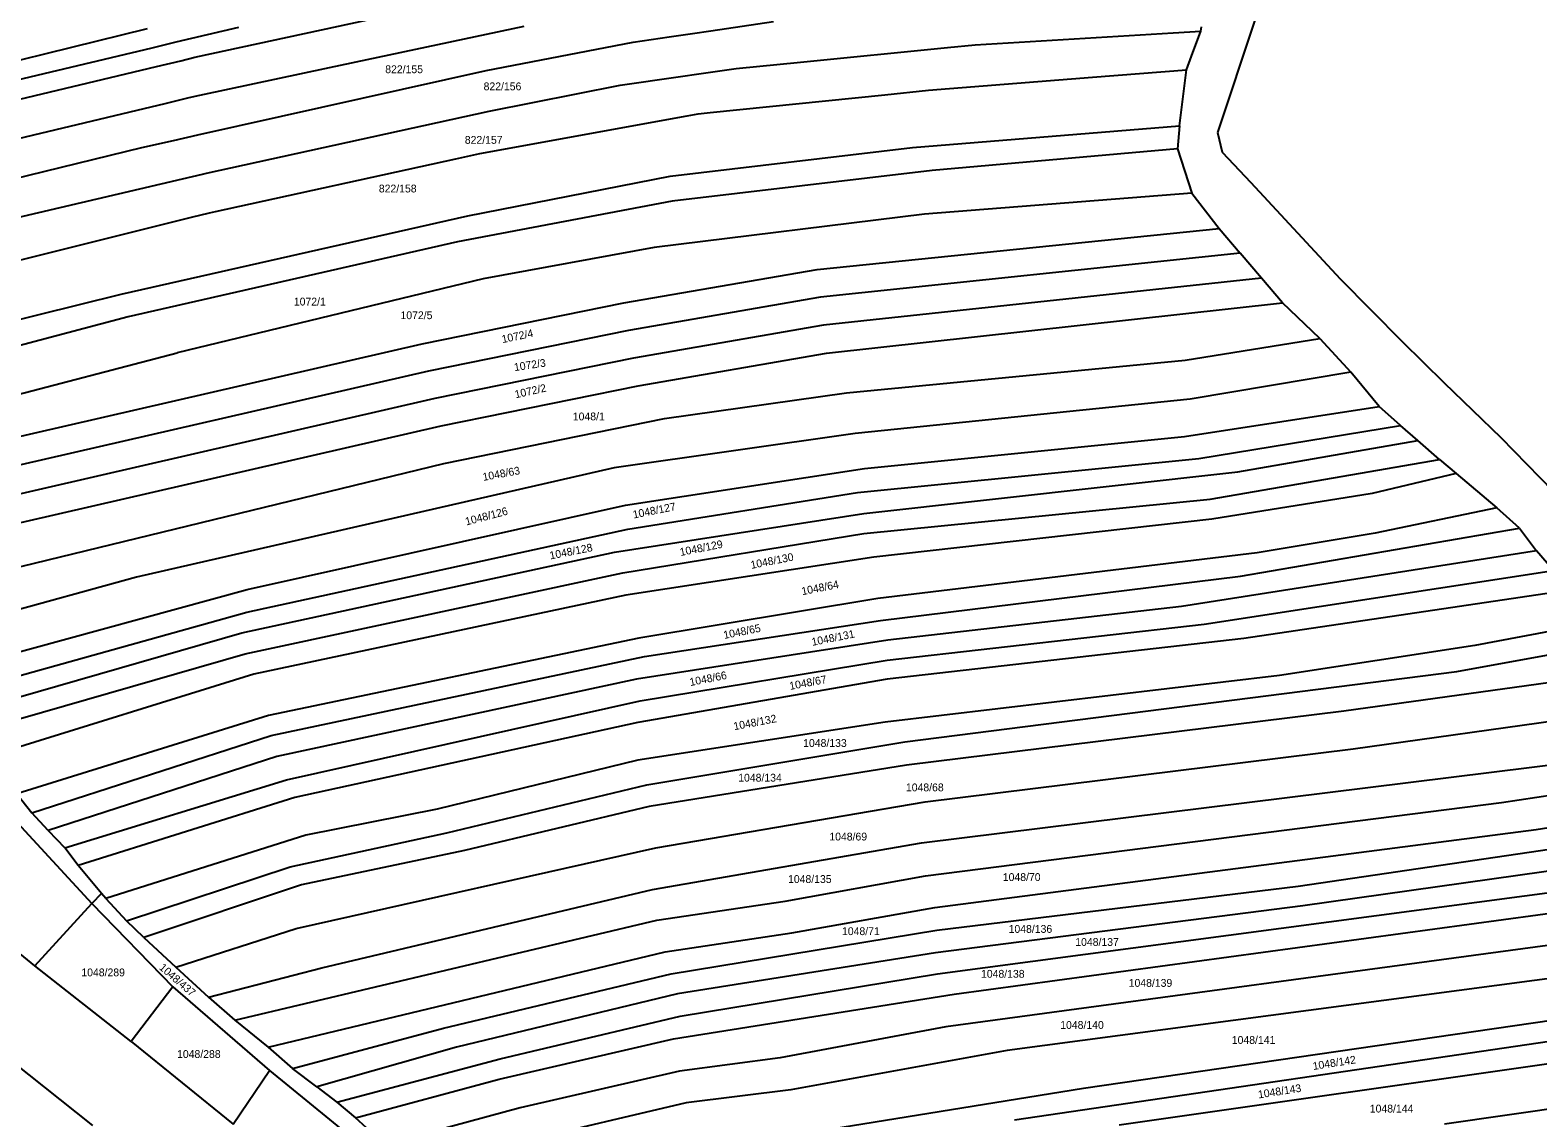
# Model space of a CAD drawing. Extents: x -580630 to -576196, y -1189024 to -1183567.
# Drawn here: x -577327.2 to -576999.1, y -1185696.6 to -1185459.8 of the extents above; entities that cross this region are included whole.
import ezdxf

# ---------------------------------------------------------------- set-up
doc = ezdxf.new("R2010")
doc.units = 0
for name, color, linetype in [('Vrstva 1', 7, 'Continuous'), ('Vrstva 13', 7, 'Continuous'), ('Vrstva 18', 7, 'Continuous'), ('Vrstva 6', 7, 'Continuous')]:
    doc.layers.add(name, color=color, linetype=linetype)

msp = doc.modelspace()

# ---------------------------------------------------------------- linework, layer by layer
at = {"layer": 'Vrstva 1'}
for p, q in [((-577074.42, -1185465.46), (-577072.44, -1185460.06)), ((-577072.44, -1185460.06), (-577072.26, -1185459.1)), ((-577075.51, -1185468.44), (-577074.42, -1185465.46)), ((-577077.06, -1185480.61), (-577075.51, -1185468.44)), ((-577135.17, -1185485.34), (-577077.06, -1185480.61)), ((-577077.06, -1185480.61), (-577077.48, -1185485.66)), ((-577187.87, -1185491.61), (-577135.17, -1185485.34)), ((-577077.48, -1185485.66), (-577130.86, -1185490.38)), ((-577077.48, -1185485.66), (-577074.34, -1185495.29)), ((-577231.94, -1185500.25), (-577187.87, -1185491.61)), ((-577130.86, -1185490.38), (-577187.43, -1185497.02)), ((-577074.34, -1185495.29), (-577068.45, -1185503)), ((-577187.43, -1185497.02), (-577234.15, -1185505.92)), ((-577307.36, -1185517.3), (-577231.94, -1185500.25)), ((-577155.87, -1185511.91), (-577068.45, -1185503)), ((-577068.45, -1185503), (-577063.83, -1185508.39)), ((-577234.15, -1185505.92), (-577305.83, -1185522.25)), ((-577063.83, -1185508.39), (-577155.2, -1185517.97)), ((-577059.22, -1185513.79), (-577063.83, -1185508.39)), ((-577198, -1185519.17), (-577155.87, -1185511.91)), ((-577059.22, -1185513.79), (-577154.54, -1185524.04)), ((-577054.6, -1185519.18), (-577059.22, -1185513.79)), ((-577374.49, -1185533.95), (-577307.36, -1185517.3)), ((-577241.86, -1185528.12), (-577198, -1185519.17)), ((-577155.2, -1185517.97), (-577196.96, -1185525.18)), ((-577153.87, -1185530.1), (-577054.6, -1185519.18)), ((-577046.54, -1185526.93), (-577054.6, -1185519.18)), ((-577305.83, -1185522.25), (-577378.77, -1185541.5)), ((-577196.96, -1185525.18), (-577240.49, -1185534.07)), ((-577154.54, -1185524.04), (-577195.91, -1185531.2)), ((-577369.76, -1185557.49), (-577241.86, -1185528.12)), ((-577046.54, -1185526.93), (-577039.74, -1185534.23)), ((-577195.91, -1185531.2), (-577239.13, -1185540.01)), ((-577194.87, -1185537.21), (-577153.87, -1185530.1)), ((-577240.49, -1185534.07), (-577366.96, -1185563.12)), ((-577033.58, -1185541.75), (-577039.74, -1185534.23)), ((-577237.76, -1185545.96), (-577194.87, -1185537.21)), ((-577239.13, -1185540.01), (-577364.16, -1185568.73)), ((-577028.93, -1185545.85), (-577033.58, -1185541.75)), ((-577361.37, -1185574.35), (-577237.76, -1185545.96)), ((-577025.16, -1185549.17), (-577028.93, -1185545.85)), ((-577020.44, -1185553.25), (-577025.16, -1185549.17)), ((-577020.44, -1185553.25), (-577016.81, -1185556.34)), ((-577016.81, -1185556.34), (-577007.97, -1185563.82)), ((-577003.09, -1185568.19), (-577007.97, -1185563.82)), ((-577003.09, -1185568.19), (-576999.34, -1185573.14)), ((-576995.65, -1185577.4), (-576999.34, -1185573.14)), ((-577330.09, -1185626.06), (-577326.81, -1185630.19)), ((-577323.25, -1185634.04), (-577326.81, -1185630.19)), ((-577330.01, -1185632.31), (-577313.76, -1185649.89)), ((-577323.25, -1185634.04), (-577319.66, -1185637.82)), ((-577316.76, -1185641.62), (-577319.66, -1185637.82)), ((-577311.64, -1185647.73), (-577316.76, -1185641.62)), ((-577326.13, -1185663.45), (-577345.28, -1185647.91)), ((-577326.13, -1185663.45), (-577313.76, -1185649.89)), ((-577311.64, -1185647.73), (-577313.76, -1185649.89))]:
    msp.add_line(p, q, dxfattribs=at)
at = {"layer": 'Vrstva 13'}
for p, q in [((-577060.63, -1185457.67), (-577068.8, -1185482.09)), ((-577068.8, -1185482.09), (-577067.78, -1185486.35)), ((-577067.78, -1185486.35), (-577061.56, -1185492.97)), ((-577061.56, -1185492.97), (-577042.09, -1185513.95)), ((-577042.09, -1185513.95), (-577028.58, -1185527.61)), ((-577028.58, -1185527.61), (-577019.47, -1185536.56)), ((-577019.47, -1185536.56), (-577007.1, -1185548.51)), ((-577007.1, -1185548.51), (-576995.77, -1185560.06))]:
    msp.add_line(p, q, dxfattribs=at)
at = {"layer": 'Vrstva 6'}
for p, q in [((-577291.32, -1185465.72), (-577223.45, -1185451)), ((-577340.7, -1185469.09), (-577301.63, -1185459.45)), ((-577295.37, -1185462.39), (-577281.74, -1185459.16)), ((-577262, -1185467.96), (-577219.64, -1185458.97)), ((-577183.07, -1185460.53), (-577179.06, -1185459.94)), ((-577179.06, -1185459.94), (-577165.39, -1185457.93)), ((-577121.51, -1185463.02), (-577078.44, -1185460.42)), ((-577078.44, -1185460.42), (-577072.44, -1185460.06)), ((-577339.99, -1185472.96), (-577300.65, -1185463.64)), ((-577300.65, -1185463.64), (-577295.37, -1185462.39)), ((-577227.97, -1185468.6), (-577195.94, -1185462.43)), ((-577195.94, -1185462.43), (-577188.14, -1185461.28)), ((-577188.14, -1185461.28), (-577183.07, -1185460.53)), ((-577159.5, -1185466.76), (-577127.54, -1185463.61)), ((-577127.54, -1185463.61), (-577121.51, -1185463.02)), ((-577299.71, -1185467.72), (-577294.42, -1185466.46)), ((-577294.42, -1185466.46), (-577291.32, -1185465.72)), ((-577173.52, -1185468.14), (-577159.5, -1185466.76)), ((-577343.14, -1185478.07), (-577299.71, -1185467.72)), ((-577290.69, -1185482.63), (-577227.97, -1185468.6)), ((-577290.27, -1185473.96), (-577262, -1185467.96)), ((-577198.79, -1185471.77), (-577186.16, -1185469.96)), ((-577186.16, -1185469.96), (-577181.13, -1185469.24)), ((-577181.13, -1185469.24), (-577173.52, -1185468.14)), ((-577131.65, -1185472.91), (-577095.98, -1185470.07)), ((-577095.98, -1185470.07), (-577075.51, -1185468.44)), ((-577227.29, -1185477.45), (-577198.79, -1185471.77)), ((-577141.15, -1185473.88), (-577131.65, -1185472.91)), ((-577302.37, -1185476.86), (-577297.82, -1185475.77)), ((-577297.82, -1185475.77), (-577292.56, -1185474.51)), ((-577292.56, -1185474.51), (-577290.27, -1185473.96)), ((-577179.22, -1185477.75), (-577141.15, -1185473.88)), ((-577337.77, -1185485.33), (-577302.37, -1185476.86)), ((-577288.77, -1185490.96), (-577227.29, -1185477.45)), ((-577229.3, -1185486.64), (-577184.21, -1185478.45)), ((-577184.21, -1185478.45), (-577181.79, -1185478.01)), ((-577181.79, -1185478.01), (-577179.22, -1185477.75)), ((-577295.96, -1185483.81), (-577290.69, -1185482.63)), ((-577340.12, -1185494.47), (-577302.9, -1185485.36)), ((-577302.9, -1185485.36), (-577295.96, -1185483.81)), ((-577234.52, -1185487.79), (-577229.3, -1185486.64)), ((-577286.86, -1185499.28), (-577234.52, -1185487.79)), ((-577344.05, -1185503.91), (-577294, -1185492.17)), ((-577294, -1185492.17), (-577289.69, -1185491.16)), ((-577289.69, -1185491.16), (-577288.77, -1185490.96)), ((-577074.34, -1185495.29), (-577132.55, -1185499.87)), ((-577292.04, -1185500.53), (-577288.17, -1185499.57)), ((-577288.17, -1185499.57), (-577286.86, -1185499.28)), ((-577331.55, -1185510.36), (-577292.04, -1185500.53)), ((-577132.55, -1185499.87), (-577191.38, -1185507.16)), ((-577191.38, -1185507.16), (-577228.61, -1185513.93)), ((-577228.61, -1185513.93), (-577295.2, -1185530.04)), ((-577075.83, -1185531.63), (-577046.54, -1185526.93)), ((-577373.66, -1185550.58), (-577295.2, -1185530.04)), ((-577149.53, -1185538.75), (-577075.83, -1185531.63)), ((-577039.74, -1185534.23), (-577074.72, -1185540.16)), ((-577189.16, -1185544.38), (-577149.53, -1185538.75)), ((-577074.72, -1185540.16), (-577147.65, -1185547.58)), ((-577075.95, -1185548.29), (-577033.58, -1185541.75)), ((-577237.13, -1185554.14), (-577189.16, -1185544.38)), ((-577147.65, -1185547.58), (-577200.06, -1185555.11)), ((-577145.57, -1185555.23), (-577075.95, -1185548.29)), ((-577072.85, -1185553.02), (-577028.93, -1185545.85)), ((-577064.32, -1185555.97), (-577025.16, -1185549.17)), ((-577356.52, -1185583.2), (-577237.13, -1185554.14)), ((-577200.06, -1185555.11), (-577304.01, -1185578.86)), ((-577197.6, -1185563.21), (-577145.57, -1185555.23)), ((-577147.13, -1185560.44), (-577072.85, -1185553.02)), ((-577070.37, -1185561.94), (-577020.44, -1185553.25)), ((-577145.78, -1185565.01), (-577064.32, -1185555.97)), ((-577016.81, -1185556.34), (-577035.15, -1185560.7)), ((-577197.13, -1185568.47), (-577147.13, -1185560.44)), ((-577145.76, -1185569.36), (-577070.37, -1185561.94)), ((-577035.15, -1185560.7), (-577070, -1185566.26)), ((-577279.93, -1185581.59), (-577197.6, -1185563.21)), ((-577200.04, -1185573.43), (-577145.78, -1185565.01)), ((-577007.97, -1185563.82), (-577034.45, -1185569.28)), ((-577280, -1185586.53), (-577197.13, -1185568.47)), ((-577070, -1185566.26), (-577143.54, -1185574.55)), ((-577063.8, -1185578.69), (-577003.09, -1185568.19)), ((-577198.17, -1185577.91), (-577145.76, -1185569.36)), ((-577034.45, -1185569.28), (-577060.15, -1185573.61)), ((-577281.12, -1185590.99), (-577200.04, -1185573.43)), ((-577143.54, -1185574.55), (-577197.54, -1185582.78)), ((-577060.15, -1185573.61), (-577142.71, -1185583.51)), ((-576999.34, -1185573.14), (-577076.61, -1185585.28)), ((-577280.36, -1185595.58), (-577198.17, -1185577.91)), ((-577071.71, -1185589.12), (-576995.65, -1185577.4)), ((-577304.01, -1185578.86), (-577351.95, -1185592.11)), ((-577347.52, -1185600.01), (-577279.93, -1185581.59)), ((-577142.1, -1185588.3), (-577063.8, -1185578.69)), ((-576991.7, -1185581.67), (-577063.08, -1185592.21)), ((-577197.54, -1185582.78), (-577278.51, -1185599.98)), ((-577142.71, -1185583.51), (-577194.75, -1185592.16)), ((-577345.01, -1185604.61), (-577280, -1185586.53)), ((-577193.51, -1185596.18), (-577142.1, -1185588.3)), ((-577076.61, -1185585.28), (-577140.5, -1185592.58)), ((-577342.63, -1185608.66), (-577281.12, -1185590.99)), ((-577140.69, -1185596.93), (-577071.71, -1185589.12)), ((-576985.84, -1185588.68), (-577012.79, -1185593.76)), ((-577194.75, -1185592.16), (-577275.34, -1185608.99)), ((-577140.5, -1185592.58), (-577195.25, -1185601.11)), ((-577063.08, -1185592.21), (-577140.7, -1185601.11)), ((-577012.79, -1185593.76), (-577055.31, -1185600.31)), ((-577016.72, -1185599.38), (-576981.19, -1185592.91)), ((-577339.92, -1185612.66), (-577280.36, -1185595.58)), ((-577274.71, -1185613.37), (-577193.51, -1185596.18)), ((-577194.45, -1185605.83), (-577140.69, -1185596.93)), ((-577278.51, -1185599.98), (-577336.1, -1185617.85)), ((-577195.25, -1185601.11), (-577273.48, -1185617.94)), ((-577140.7, -1185601.11), (-577194.96, -1185610.51)), ((-577055.31, -1185600.31), (-577141.08, -1185610.45)), ((-577136.86, -1185614.72), (-577016.72, -1185599.38)), ((-576974.2, -1185598.71), (-577041.32, -1185608.06)), ((-577271.39, -1185622.97), (-577194.45, -1185605.83)), ((-577041.32, -1185608.06), (-577136.49, -1185619.81)), ((-577039.22, -1185616.24), (-576966.48, -1185606.06)), ((-577275.34, -1185608.99), (-577330.09, -1185626.06)), ((-577194.96, -1185610.51), (-577269.55, -1185626.87)), ((-577141.08, -1185610.45), (-577194.96, -1185618.74)), ((-577326.81, -1185630.19), (-577274.71, -1185613.37)), ((-577192.97, -1185624.11), (-577136.86, -1185614.72)), ((-577133.21, -1185636.69), (-576957.59, -1185614.94)), ((-577132.41, -1185627.77), (-577039.22, -1185616.24)), ((-577273.48, -1185617.94), (-577323.25, -1185634.04)), ((-577194.96, -1185618.74), (-577238.6, -1185629.38)), ((-577136.49, -1185619.81), (-577192.49, -1185628.83)), ((-577006.98, -1185627.91), (-576952.71, -1185619.89)), ((-577319.66, -1185637.82), (-577271.39, -1185622.97)), ((-577236.48, -1185634.51), (-577192.97, -1185624.11)), ((-577269.55, -1185626.87), (-577316.76, -1185641.62)), ((-577190.99, -1185637.79), (-577132.41, -1185627.77)), ((-576999.41, -1185633.81), (-576947.33, -1185625.41)), ((-577238.6, -1185629.38), (-577267.15, -1185635.07)), ((-577192.49, -1185628.83), (-577232.66, -1185638.36)), ((-577132.31, -1185643.86), (-577006.98, -1185627.91)), ((-577051.26, -1185646.14), (-576943.29, -1185630.28)), ((-577396.4, -1185632.38), (-577313.64, -1185698.22)), ((-577130.3, -1185650.76), (-576999.41, -1185633.81)), ((-577267.15, -1185635.07), (-577310.74, -1185648.81)), ((-577270.59, -1185641.92), (-577236.48, -1185634.51)), ((-577191.74, -1185646.84), (-577133.21, -1185636.69)), ((-577269.3, -1185655.39), (-577190.99, -1185637.79)), ((-577232.66, -1185638.36), (-577268.12, -1185645.82)), ((-577306.18, -1185653.67), (-577270.59, -1185641.92)), ((-577162.86, -1185649.4), (-577132.31, -1185643.86)), ((-576990.49, -1185642), (-577050.19, -1185650.41)), ((-577268.12, -1185645.82), (-577302.42, -1185657.29)), ((-577263.67, -1185663.91), (-577191.74, -1185646.84)), ((-577129.87, -1185655.73), (-577051.26, -1185646.14)), ((-577129.68, -1185665.23), (-576986.42, -1185646.19)), ((-577313.76, -1185649.89), (-577296.12, -1185668.04)), ((-577310.74, -1185648.81), (-577311.64, -1185647.73)), ((-577310.74, -1185648.81), (-577306.18, -1185653.67)), ((-577190.77, -1185653.51), (-577162.86, -1185649.4)), ((-577050.19, -1185650.41), (-577130.17, -1185660.67)), ((-577302.42, -1185657.29), (-577306.18, -1185653.67)), ((-577282.62, -1185675.33), (-577190.77, -1185653.51)), ((-577161.45, -1185656.32), (-577130.3, -1185650.76)), ((-577126.11, -1185669.63), (-576987.86, -1185650.86)), ((-577302.42, -1185657.29), (-577295.45, -1185663.8)), ((-577295.45, -1185663.8), (-577269.3, -1185655.39)), ((-577189.01, -1185660.4), (-577161.45, -1185656.32)), ((-577187.65, -1185665.23), (-577129.87, -1185655.73)), ((-577275.4, -1185681.18), (-577189.01, -1185660.4)), ((-576987.48, -1185657.74), (-577127.89, -1185676.79)), ((-577305.21, -1185679.98), (-577326.13, -1185663.45)), ((-577295.45, -1185663.8), (-577288.4, -1185670.29)), ((-577130.17, -1185660.67), (-577186.28, -1185669.58)), ((-577288.4, -1185670.29), (-577263.67, -1185663.91)), ((-577237.22, -1185677.06), (-577187.65, -1185665.23)), ((-577185.73, -1185674.42), (-577129.68, -1185665.23)), ((-576987.11, -1185664.98), (-577114.55, -1185681.92)), ((-577296.12, -1185668.04), (-577305.21, -1185679.98)), ((-577296.12, -1185668.04), (-577275.07, -1185686.23)), ((-577288.4, -1185670.29), (-577282.62, -1185675.33)), ((-577186.28, -1185669.58), (-577234.37, -1185681.2)), ((-577187.17, -1185679.4), (-577126.11, -1185669.63)), ((-576982.12, -1185673.33), (-577097.93, -1185690.15)), ((-577282.62, -1185675.33), (-577275.4, -1185681.18)), ((-577224.91, -1185683.73), (-577185.73, -1185674.42)), ((-577127.89, -1185676.79), (-577163.98, -1185683.47)), ((-577305.21, -1185679.98), (-577282.97, -1185697.95)), ((-577270.1, -1185685.85), (-577237.22, -1185677.06)), ((-577225.1, -1185688.18), (-577187.17, -1185679.4)), ((-576983.74, -1185678.08), (-577112.96, -1185697.08)), ((-577275.4, -1185681.18), (-577270.1, -1185685.85)), ((-577234.37, -1185681.2), (-577264.79, -1185689.84)), ((-577163.98, -1185683.47), (-577185.86, -1185686.41)), ((-577114.55, -1185681.92), (-577161.64, -1185690.45)), ((-576979.91, -1185682.42), (-577090.16, -1185698.13)), ((-577019.4, -1185697.9), (-576907.07, -1185681.51)), ((-577282.97, -1185697.95), (-577275.07, -1185686.23)), ((-577275.07, -1185686.23), (-577251.38, -1185705.57)), ((-577264.79, -1185689.84), (-577270.1, -1185685.85)), ((-577260.46, -1185693.16), (-577224.91, -1185683.73)), ((-577185.86, -1185686.41), (-577220.53, -1185694.36)), ((-577264.79, -1185689.84), (-577260.46, -1185693.16)), ((-577256.38, -1185696.55), (-577225.1, -1185688.18)), ((-577260.46, -1185693.16), (-577256.38, -1185696.55)), ((-577184.38, -1185693.3), (-577220.79, -1185701.87)), ((-577161.64, -1185690.45), (-577184.38, -1185693.3)), ((-577097.93, -1185690.15), (-577160.35, -1185700.29)), ((-577250, -1185702.34), (-577256.38, -1185696.55)), ((-577220.53, -1185694.36), (-577250, -1185702.34))]:
    msp.add_line(p, q, dxfattribs=at)

# ---------------------------------------------------------------- texts
at = {"layer": 'Vrstva 18'}
for s, p in [('822/155', (-577249.902, -1185469.18)), ('822/156', (-577228.495, -1185472.9)), ('822/157', (-577232.584, -1185484.55)), ('822/158', (-577251.295, -1185495.14)), ('1072/1', (-577269.787, -1185519.75)), ('1072/5', (-577246.582, -1185522.72)), ('1048/1', (-577209.08, -1185544.75)), ('1048/133', (-577158.953, -1185615.83)), ('1048/134', (-577173.086, -1185623.38)), ('1048/68', (-577136.587, -1185625.49)), ('1048/69', (-577153.257, -1185636.2)), ('1048/135', (-577162.242, -1185645.44)), ('1048/70', (-577115.504, -1185645.01)), ('1048/71', (-577150.499, -1185656.79)), ('1048/136', (-577114.236, -1185656.3)), ('1048/137', (-577099.735, -1185659.14)), ('1048/289', (-577316.037, -1185665.76)), ('1048/138', (-577120.246, -1185666.07)), ('1048/139', (-577088.106, -1185668.05)), ('1048/140', (-577103.005, -1185677.2)), ('1048/141', (-577065.67, -1185680.47)), ('1048/288', (-577295.207, -1185683.53)), ('1048/144', (-577035.638, -1185695.41))]:
    msp.add_text(s, height=1.7, dxfattribs=at).set_placement(p)
for s, rotation, p in [('1072/4', 11.68834, (-577224.375, -1185527.947)), ('1072/3', 8.42248, (-577221.749, -1185534.034)), ('1072/2', 12.54778, (-577221.525, -1185539.959)), ('1048/63', 10.48513, (-577228.547, -1185557.938)), ('1048/126', 14.72502, (-577232.25, -1185567.634)), ('1048/127', 11.22997, (-577195.848, -1185566.123)), ('1048/128', 11.22997, (-577213.957, -1185575.034)), ('1048/129', 11.22997, (-577185.628, -1185574.291)), ('1048/130', 11.22997, (-577170.217, -1185577.088)), ('1048/64', 11.22997, (-577159.141, -1185582.81)), ('1048/65', 11.22997, (-577176.127, -1185592.339)), ('1048/131', 11.22997, (-577156.939, -1185593.845)), ('1048/66', 11.22997, (-577183.501, -1185602.59)), ('1048/67', 10.8289, (-577161.787, -1185603.441)), ('1048/132', 10.8289, (-577173.94, -1185612.203)), ('1048/437', 319.13749, (-577299.253, -1185664.073)), ('1048/142', 8.99544, (-577047.921, -1185686.161)), ('1048/143', 8.99544, (-577059.815, -1185692.353))]:
    msp.add_text(s, height=1.7, rotation=rotation, dxfattribs=at).set_placement(p)

doc.saveas('drawing.dxf')
